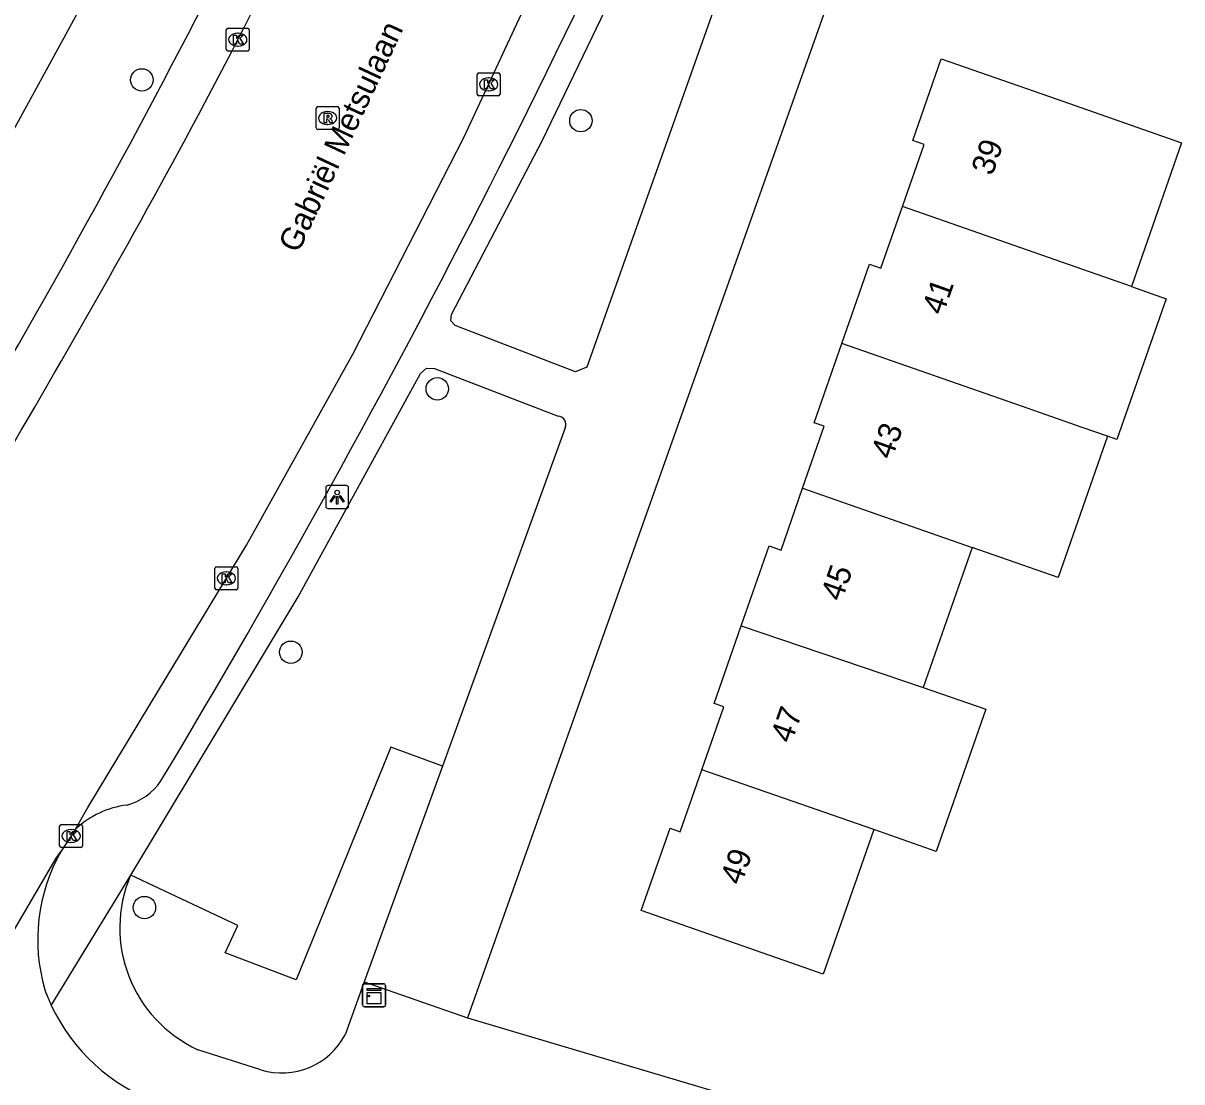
# Model space of a CAD drawing. Extents: x 161771 to 163125, y 382479 to 383177.
# Drawn here: x 162448.9 to 162499.4, y 382631.8 to 382677.9 of the extents above; entities that cross this region are included whole.
import ezdxf

# ---------------------------------------------------------------- set-up
doc = ezdxf.new("R2010")
doc.units = 0
for name, color, linetype in [('IMGEO_Boom', 7, 'Continuous'), ('IMGEO_Groenvoorziening', 7, 'Continuous'), ('IMGEO_Kast', 7, 'Continuous'), ('IMGEO_Kolk', 7, 'Continuous'), ('IMGEO_Lichtpunt', 7, 'Continuous'), ('IMGEO_Openbare_ruimte_label', 7, 'Continuous'), ('IMGEO_Pand', 7, 'Continuous'), ('IMGEO_Pand_nummerreeks', 7, 'Continuous'), ('IMGEO_Rijbaan_lokaal_open', 7, 'Continuous'), ('IMGEO_Rioolput', 7, 'Continuous'), ('IMGEO_Voetpad_open', 7, 'Continuous')]:
    doc.layers.add(name, color=color, linetype=linetype)

msp = doc.modelspace()

# ---------------------------------------------------------------- linework, layer by layer
at = {"layer": 'IMGEO_Boom'}
for centre in [(162454.115, 382675.433), (162473.254, 382673.659), (162466.995, 382661.976), (162460.61, 382650.498), (162454.23, 382639.375)]:
    msp.add_circle(centre, 0.489, dxfattribs=at)
at = {"layer": 'IMGEO_Groenvoorziening'}
msp.add_lwpolyline([(162467.218, 382645.531), (162464.97, 382646.359), (162460.849, 382636.226), (162457.753, 382637.405), (162458.301, 382638.592), (162453.63, 382640.792)], dxfattribs=at)
at = {"layer": 'IMGEO_Kast'}
for p, q in [((162463.736, 382635.131), (162463.736, 382635.972)), ((162463.736, 382635.972), (162463.736, 382635.131)), ((162463.811, 382636.056), (162464.652, 382636.056)), ((162464.652, 382636.056), (162463.811, 382636.056)), ((162464.736, 382635.981), (162464.736, 382635.14)), ((162464.736, 382635.14), (162464.736, 382635.981)), ((162464.661, 382635.056), (162463.82, 382635.056)), ((162463.82, 382635.056), (162464.661, 382635.056))]:
    msp.add_line(p, q, dxfattribs=at)
for points in [[(162463.931, 382635.846), (162464.531, 382635.846), (162464.531, 382635.761), (162463.931, 382635.761), (162463.931, 382635.846)], [(162463.931, 382635.671), (162464.531, 382635.671), (162464.531, 382635.182), (162463.931, 382635.182), (162463.931, 382635.671)]]:
    msp.add_lwpolyline(points, dxfattribs=at)
msp.add_circle((162464.015, 382635.52), 0.0377, dxfattribs=at)
for centre, start, end in [((162463.814, 382635.978), 92.4484, 184.2845), ((162463.814, 382635.978), 92.4484, 184.2845), ((162464.658, 382635.978), 2.4484, 94.2845), ((162464.658, 382635.978), 2.4484, 94.2845), ((162463.814, 382635.134), 182.4484, 274.2845), ((162463.814, 382635.134), 182.4484, 274.2845), ((162464.658, 382635.134), 272.4484, 4.2845), ((162464.658, 382635.134), 272.4484, 4.2845)]:
    msp.add_arc(centre, 0.0779, start, end, dxfattribs=at)
at = {"layer": 'IMGEO_Kolk'}
for p, q in [((162457.798, 382676.762), (162457.798, 382677.614)), ((162457.873, 382677.688), (162458.725, 382677.688)), ((162458.286, 382677.468), (162458.311, 382677.468)), ((162458.799, 382677.614), (162458.799, 382676.762)), ((162458.309, 382676.908), (162458.284, 382676.908)), ((162458.725, 382676.688), (162457.873, 382676.688)), ((162468.808, 382675.743), (162469.66, 382675.743)), ((162468.733, 382674.817), (162468.733, 382675.669)), ((162469.221, 382675.523), (162469.246, 382675.523)), ((162469.734, 382675.669), (162469.734, 382674.817)), ((162469.66, 382674.743), (162468.808, 382674.743)), ((162469.244, 382674.963), (162469.219, 382674.963)), ((162457.3, 382653.295), (162457.3, 382654.147)), ((162457.375, 382654.221), (162458.227, 382654.221)), ((162458.301, 382654.147), (162458.301, 382653.295)), ((162457.788, 382654.001), (162457.813, 382654.001)), ((162458.227, 382653.221), (162457.375, 382653.221)), ((162457.811, 382653.441), (162457.786, 382653.441)), ((162450.534, 382642.067), (162450.534, 382642.919)), ((162450.609, 382642.993), (162451.461, 382642.993)), ((162451.535, 382642.919), (162451.535, 382642.067)), ((162451.022, 382642.773), (162451.047, 382642.773)), ((162451.461, 382641.993), (162450.609, 382641.993)), ((162451.045, 382642.213), (162451.02, 382642.213))]:
    msp.add_line(p, q, dxfattribs=at)
for points in [[(162457.798, 382676.762), (162457.798, 382677.614)], [(162457.873, 382677.688), (162458.725, 382677.688)], [(162458.119, 382677.388), (162458.242, 382677.388), (162458.242, 382677.237), (162458.372, 382677.388), (162458.536, 382677.388), (162458.39, 382677.237), (162458.543, 382676.988), (162458.391, 382676.988), (162458.306, 382677.152), (162458.242, 382677.085), (162458.242, 382676.988), (162458.119, 382676.988), (162458.119, 382677.388)], [(162458.799, 382677.614), (162458.799, 382676.762)], [(162458.725, 382676.688), (162457.873, 382676.688)], [(162468.808, 382675.743), (162469.66, 382675.743)], [(162468.733, 382674.817), (162468.733, 382675.669)], [(162469.054, 382675.443), (162469.177, 382675.443), (162469.177, 382675.292), (162469.307, 382675.443), (162469.471, 382675.443), (162469.325, 382675.292), (162469.478, 382675.043), (162469.326, 382675.043), (162469.241, 382675.207), (162469.177, 382675.14), (162469.177, 382675.043), (162469.054, 382675.043), (162469.054, 382675.443)], [(162469.734, 382675.669), (162469.734, 382674.817)], [(162469.66, 382674.743), (162468.808, 382674.743)], [(162457.3, 382653.295), (162457.3, 382654.147)], [(162457.375, 382654.221), (162458.227, 382654.221)], [(162458.301, 382654.147), (162458.301, 382653.295)], [(162457.621, 382653.921), (162457.744, 382653.921), (162457.744, 382653.77), (162457.874, 382653.921), (162458.038, 382653.921), (162457.892, 382653.77), (162458.045, 382653.521), (162457.893, 382653.521), (162457.808, 382653.685), (162457.744, 382653.618), (162457.744, 382653.521), (162457.621, 382653.521), (162457.621, 382653.921)], [(162458.227, 382653.221), (162457.375, 382653.221)], [(162450.534, 382642.067), (162450.534, 382642.919)], [(162450.609, 382642.993), (162451.461, 382642.993)], [(162451.535, 382642.919), (162451.535, 382642.067)], [(162450.855, 382642.693), (162450.978, 382642.693), (162450.978, 382642.542), (162451.108, 382642.693), (162451.272, 382642.693), (162451.126, 382642.542), (162451.279, 382642.293), (162451.127, 382642.293), (162451.042, 382642.457), (162450.978, 382642.39), (162450.978, 382642.293), (162450.855, 382642.293), (162450.855, 382642.693)], [(162451.461, 382641.993), (162450.609, 382641.993)]]:
    msp.add_lwpolyline(points, dxfattribs=at)
for centre, start, end in [((162457.875, 382677.612), 91.552, 178.448), ((162457.875, 382677.612), 91.552, 178.448), ((162458.723, 382677.612), 1.552, 88.448), ((162458.723, 382677.612), 1.552, 88.448), ((162457.875, 382676.764), 181.552, 268.448), ((162457.875, 382676.764), 181.552, 268.448), ((162458.723, 382676.764), 271.552, 358.448), ((162458.723, 382676.764), 271.552, 358.448), ((162468.81, 382675.667), 91.552, 178.448), ((162468.81, 382675.667), 91.552, 178.448), ((162469.658, 382675.667), 1.552, 88.448), ((162469.658, 382675.667), 1.552, 88.448), ((162468.81, 382674.819), 181.552, 268.448), ((162468.81, 382674.819), 181.552, 268.448), ((162469.658, 382674.819), 271.552, 358.448), ((162469.658, 382674.819), 271.552, 358.448), ((162457.377, 382654.145), 91.552, 178.448), ((162457.377, 382654.145), 91.552, 178.448), ((162458.225, 382654.145), 1.552, 88.448), ((162458.225, 382654.145), 1.552, 88.448), ((162457.377, 382653.297), 181.552, 268.448), ((162457.377, 382653.297), 181.552, 268.448), ((162458.225, 382653.297), 271.552, 358.448), ((162458.225, 382653.297), 271.552, 358.448), ((162450.611, 382642.917), 91.552, 178.448), ((162450.611, 382642.917), 91.552, 178.448), ((162451.459, 382642.917), 1.552, 88.448), ((162451.459, 382642.917), 1.552, 88.448), ((162450.611, 382642.069), 181.552, 268.448), ((162450.611, 382642.069), 181.552, 268.448), ((162451.459, 382642.069), 271.552, 358.448), ((162451.459, 382642.069), 271.552, 358.448)]:
    msp.add_arc(centre, 0.0765, start, end, dxfattribs=at)
for centre, major_axis, ratio, start_param, end_param in [((162458.285, 382677.188), (-0.387, 0.002), 0.722429, 4.712389, 7.853982), ((162458.31, 382677.188), (-0.39, 0.002), 0.717154, 1.570796, 4.712389), ((162469.22, 382675.243), (-0.387, 0.002), 0.722429, 4.712389, 7.853982), ((162469.245, 382675.243), (-0.39, 0.002), 0.717154, 1.570796, 4.712389), ((162457.787, 382653.721), (-0.387, 0.002), 0.722429, 4.712389, 7.853982), ((162457.812, 382653.721), (-0.39, 0.002), 0.717154, 1.570796, 4.712389), ((162451.021, 382642.493), (-0.387, 0.002), 0.722429, 4.712389, 7.853982), ((162451.046, 382642.493), (-0.39, 0.002), 0.717154, 1.570796, 4.712389)]:
    msp.add_ellipse(centre, major_axis=major_axis, ratio=ratio, start_param=start_param, end_param=end_param, dxfattribs=at)
at = {"layer": 'IMGEO_Lichtpunt'}
for p, q in [((162462.131, 382657.663), (162462.131, 382656.856)), ((162462.131, 382657.663), (162462.131, 382656.856)), ((162463.033, 382657.758), (162462.225, 382657.758)), ((162463.033, 382657.758), (162462.225, 382657.758)), ((162463.127, 382656.856), (162463.127, 382657.663)), ((162463.127, 382656.856), (162463.127, 382657.663)), ((162462.225, 382656.762), (162463.033, 382656.762)), ((162462.225, 382656.762), (162463.033, 382656.762))]:
    msp.add_line(p, q, dxfattribs=at)
for points in [[(162462.505, 382657.327), (162462.544, 382657.299), (162462.356, 382657.037), (162462.318, 382657.064), (162462.505, 382657.327)], [(162462.607, 382657.279), (162462.654, 382657.279), (162462.654, 382656.957), (162462.607, 382656.957), (162462.607, 382657.279)], [(162462.717, 382657.299), (162462.755, 382657.326), (162462.942, 382657.064), (162462.903, 382657.036), (162462.717, 382657.299)]]:
    msp.add_lwpolyline(points, dxfattribs=at)
msp.add_circle((162462.63, 382657.461), 0.0994, dxfattribs=at)
for centre, start, end in [((162462.225, 382657.663), 90, 180), ((162462.225, 382657.663), 90, 180), ((162463.033, 382657.663), 0, 90), ((162463.033, 382657.663), 0, 90), ((162462.225, 382656.856), 180, 270), ((162462.225, 382656.856), 180, 270), ((162463.033, 382656.856), 270, 0), ((162463.033, 382656.856), 270, 360)]:
    msp.add_arc(centre, 0.0946, start, end, dxfattribs=at)
at = {"layer": 'IMGEO_Pand'}
for points in [[(162487.272, 382669.922), (162488.215, 382672.622), (162487.714, 382672.797), (162488.958, 382676.36), (162493.679, 382674.711), (162499.437, 382672.7), (162497.246, 382666.428)], [(162484.63, 382663.948), (162485.835, 382667.4), (162486.331, 382667.227), (162487.272, 382669.922)], [(162497.246, 382666.428), (162487.272, 382669.922)], [(162497.246, 382666.428), (162498.756, 382665.899), (162496.613, 382659.765), (162496.202, 382659.908)], [(162482.917, 382657.648), (162483.858, 382660.342), (162483.424, 382660.494), (162484.63, 382663.948)], [(162496.202, 382659.908), (162495.103, 382660.292), (162492.456, 382661.217), (162484.63, 382663.948)], [(162496.202, 382659.908), (162494.048, 382653.752), (162490.306, 382655.062)], [(162480.242, 382651.656), (162481.457, 382655.134), (162481.976, 382654.953), (162482.917, 382657.648)], [(162482.917, 382657.648), (162490.306, 382655.062)], [(162490.306, 382655.062), (162488.177, 382648.965)], [(162478.521, 382645.37), (162479.482, 382648.12), (162479.059, 382648.267), (162480.242, 382651.656)], [(162480.242, 382651.656), (162488.177, 382648.965)], [(162488.177, 382648.965), (162490.896, 382648.016), (162488.733, 382641.823), (162486.015, 382642.772)], [(162486.015, 382642.772), (162485.465, 382641.197), (162483.816, 382636.476), (162475.887, 382639.245), (162477.138, 382642.829), (162477.58, 382642.675), (162478.521, 382645.37)], [(162486.015, 382642.772), (162478.521, 382645.37)]]:
    msp.add_lwpolyline(points, dxfattribs=at)
at = {"layer": 'IMGEO_Rijbaan_lokaal_open'}
for points in [[(162451.23, 382642.792), (162451.763, 382643.729), (162454.89, 382648.901), (162458.673, 382655.168), (162463.316, 382663.492), (162468.158, 382672.932), (162472.466, 382682.195), (162476.717, 382691.181), (162479.897, 382698.492), (162483.52, 382707.553), (162487.266, 382717.521), (162488.748, 382721.634), (162492.079, 382731.423), (162493.813, 382737.211), (162496.008, 382745.127), (162496.887, 382748.736), (162497.178, 382750), (162498.277, 382754.772), (162500, 382762.664), (162500.442, 382764.689), (162505.086, 382785.036), (162509.154, 382801.926), (162511.28, 382810.646)], [(162451.23, 382642.792), (162450.597, 382641.828)], [(162439.892, 382623.551), (162440.057, 382623.883), (162450.381, 382641.534), (162450.597, 382641.828)]]:
    msp.add_lwpolyline(points, dxfattribs=at)
for centre, radius, start, end in [((162182.598, 382819.036), 310.052, 332.0916, 339.45199), ((162074.96, 382879.557), 433.51, 326.74218, 331.68168), ((162457.39, 382637.972), 7.811, 150.4156, 196.179), ((162457.259, 382638.46), 7.838, 199.8736, 205.2827), ((162457.608, 382638.596), 8.212, 205.1066, 249.9523)]:
    msp.add_arc(centre, radius, start, end, dxfattribs=at)
at = {"layer": 'IMGEO_Rioolput'}
for p, q in [((162461.79, 382674.272), (162462.642, 382674.272)), ((162461.715, 382673.346), (162461.715, 382674.198)), ((162462.203, 382674.052), (162462.228, 382674.052)), ((162462.716, 382674.198), (162462.716, 382673.346)), ((162462.642, 382673.272), (162461.79, 382673.272)), ((162462.226, 382673.492), (162462.201, 382673.492))]:
    msp.add_line(p, q, dxfattribs=at)
for points in [[(162461.79, 382674.272), (162462.642, 382674.272)], [(162461.715, 382673.346), (162461.715, 382674.198)], [(162462.304, 382673.97), (162462.052, 382673.972), (162462.052, 382673.572)], [(162462.052, 382673.572), (162462.176, 382673.572), (162462.176, 382673.734), (162462.187, 382673.734)], [(162462.23, 382673.891), (162462.176, 382673.891), (162462.176, 382673.81)], [(162462.176, 382673.81), (162462.228, 382673.81)], [(162462.716, 382674.198), (162462.716, 382673.346)], [(162462.642, 382673.272), (162461.79, 382673.272)], [(162462.234, 382673.705), (162462.305, 382673.572), (162462.445, 382673.572), (162462.38, 382673.698)]]:
    msp.add_lwpolyline(points, dxfattribs=at)
for centre, radius, start, end in [((162461.792, 382674.196), 0.0765, 91.552, 178.448), ((162461.792, 382674.196), 0.0765, 91.552, 178.448), ((162462.64, 382674.196), 0.0765, 1.552, 88.448), ((162462.64, 382674.196), 0.0765, 1.552, 88.448), ((162462.186, 382673.681), 0.0533, 26.0293, 88.6989), ((162462.212, 382673.999), 0.19, 274.7715, 282.9687), ((162462.236, 382673.795), 0.0964, 77.0061, 93.1865), ((162462.25, 382673.852), 0.0378, 276.6634, 79.6772), ((162462.303, 382673.86), 0.109, 350.3612, 89.416), ((162462.301, 382673.86), 0.112, 277.5842, 350.9817), ((162462.285, 382673.645), 0.108, 29.5134, 73.7905), ((162461.792, 382673.348), 0.0765, 181.552, 268.448), ((162461.792, 382673.348), 0.0765, 181.552, 268.448), ((162462.64, 382673.348), 0.0765, 271.552, 358.448), ((162462.64, 382673.348), 0.0765, 271.552, 358.448)]:
    msp.add_arc(centre, radius, start, end, dxfattribs=at)
for centre, major_axis, ratio, start_param, end_param in [((162462.202, 382673.772), (-0.387, 0.002), 0.722429, 4.712389, 7.853982), ((162462.227, 382673.772), (-0.39, 0.002), 0.717154, 1.570796, 4.712389)]:
    msp.add_ellipse(centre, major_axis=major_axis, ratio=ratio, start_param=start_param, end_param=end_param, dxfattribs=at)
at = {"layer": 'IMGEO_Voetpad_open'}
for points in [[(162481.155, 382756.282), (162479.277, 382750), (162475.552, 382737.539), (162469.715, 382720.652), (162462.007, 382700.842), (162457.539, 382690.752), (162451.64, 382678.977), (162443.703, 382664.454), (162438.387, 382655.596), (162432.385, 382646.085), (162421.193, 382630.033), (162412.885, 382618.959), (162400.55, 382603.937), (162397.717, 382600.824)], [(162492.061, 382702.197), (162489.16, 382693.298), (162468.305, 382634.573)], [(162479.491, 382679.788), (162473.51, 382662.915), (162473.013, 382662.713), (162467.772, 382664.73), (162467.59, 382664.935), (162467.61, 382665.208), (162471.572, 382672.776), (162475.724, 382681.413)], [(162453.63, 382640.792), (162460.926, 382652.91), (162466.257, 382662.65), (162466.525, 382662.875), (162466.878, 382662.857), (162472.269, 382660.785)], [(162472.565, 382660.277), (162467.218, 382645.531)], [(162467.218, 382645.531), (162463.814, 382636.141)], [(162450.172, 382635.112), (162453.63, 382640.792)], [(162463.814, 382636.141), (162462.978, 382633.835)], [(162463.814, 382636.141), (162468.305, 382634.573)], [(162468.305, 382634.573), (162500, 382625.154), (162500.101, 382625.124)], [(162459.305, 382632.306), (162456.563, 382633.183)]]:
    msp.add_lwpolyline(points, dxfattribs=at)
for centre, radius, start, end in [((162091.344, 382862.892), 423.95, 329.05493, 337.05894), ((162116.582, 382854.367), 382.886, 329.58715, 333.2852), ((162472.243, 382660.43), 0.356, 334.6119, 85.8449), ((162452.816, 382646.334), 2.575, 284.5682, 325.9064), ((162453.965, 382639.871), 4.001, 97.1898, 133.1161), ((162459, 382638.492), 5.842, 156.8173, 245.3425), ((162460.224, 382635.276), 3.109, 252.8138, 332.3883)]:
    msp.add_arc(centre, radius, start, end, dxfattribs=at)

# ---------------------------------------------------------------- texts
at = {"layer": 'IMGEO_Openbare_ruimte_label'}
msp.add_text('Gabriël Metsulaan', height=1, rotation=64.9208, dxfattribs=at).set_placement((162460.933, 382667.846))
at = {"layer": 'IMGEO_Pand_nummerreeks'}
for s, rotation, p in [('39', 70.5062, (162491.182, 382671.22)), ('41', 70.5082, (162489.03, 382665.145)), ('43', 70.5082, (162486.804, 382658.856)), ('45', 70.5062, (162484.616, 382652.673)), ('47', 70.5062, (162482.428, 382646.491)), ('49', 70.5062, (162480.239, 382640.308))]:
    msp.add_text(s, height=1, rotation=rotation, dxfattribs=at).set_placement(p)

doc.saveas('drawing.dxf')
